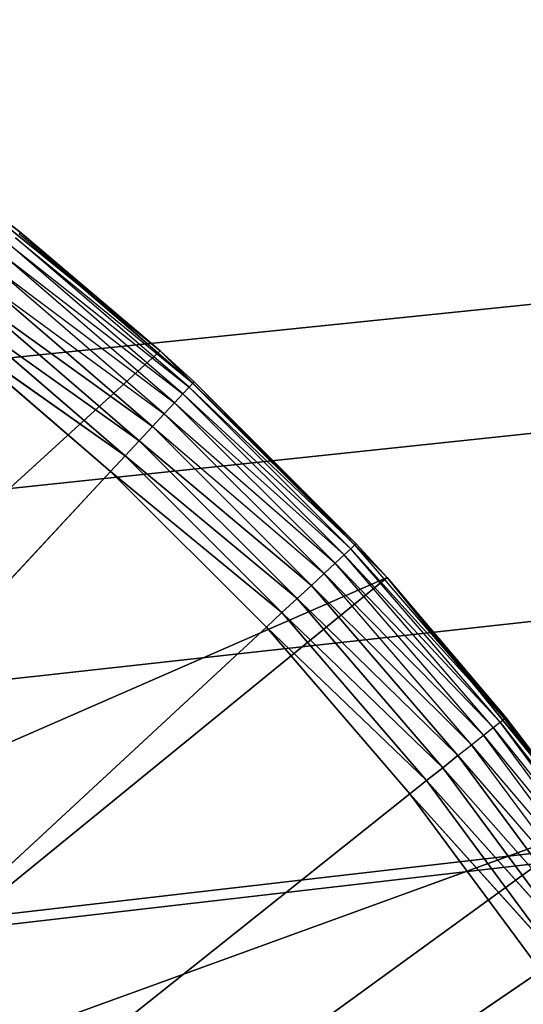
# Model space of a CAD drawing. Extents: x 0.05 to 8.85, y 0.05 to 8.85.
# Tile 408 of 656: x 1.5129 to 1.595, y 7.9641 to 8.1247. Entities that reach past the tile are written whole.
import ezdxf

# ---------------------------------------------------------------- set-up
doc = ezdxf.new("R2010")
doc.units = 0
doc.header["$LTSCALE"] = 2.54
doc.layers.get('0').update_dxf_attribs({"color": 13, "linetype": 'CONTINUOUS'})

# ---------------------------------------------------------------- blocks, each defined once
blk = doc.blocks.new('SZCZOTKA_DO_WC_BEZ_POKRYWK')
at = {"color": 0}
for p, q in [((1.26201, 8.04384, 5.65), (8.82623, 8.82416, 5.65)), ((1.26201, 8.04384, 5.65), (8.82623, 8.82416, 5.65)), ((8.82623, 8.82416, 5.55), (1.32094, 8.02805, 5.55)), ((8.82623, 8.82416, 5.55), (1.32094, 8.02805, 5.55)), ((1.32094, 8.02805, 5.65), (8.82623, 8.82416, 5.65)), ((1.32094, 8.02805, 5.65), (8.82623, 8.82416, 5.65)), ((1.37623, 8.00227, 5.55), (8.82623, 8.82416, 5.55)), ((1.37623, 8.00227, 5.55), (8.82623, 8.82416, 5.55)), ((1.37623, 8.00227, 5.65), (8.82623, 8.82416, 5.65)), ((1.37623, 8.00227, 5.65), (8.82623, 8.82416, 5.65)), ((1.42433, 7.96884, 5.55), (8.82623, 8.82416, 5.55)), ((1.42433, 7.96884, 5.55), (8.82623, 8.82416, 5.55)), ((1.42621, 7.96727, 5.65), (8.82623, 8.82416, 5.65)), ((1.42621, 7.96727, 5.65), (8.82623, 8.82416, 5.65)), ((1.51298, 8.09007, 5.37), (1.49512, 8.10366, 5.55)), ((1.49512, 8.10366, 5.55), (1.5358, 8.07073, 5.55)), ((1.51298, 8.09007, 5.37), (1.49512, 8.10366, 5.37)), ((1.51298, 8.09007, 5.37), (1.49512, 8.10366, 5.55)), ((1.49512, 8.10366, 5.55), (1.5358, 8.07073, 5.55)), ((1.5405, 8.0648, 5.36316), (1.51222, 8.08913, 5.36316)), ((1.51222, 8.08913, 5.36316), (1.54111, 8.06546, 5.36653)), ((1.51298, 8.09007, 5.37), (1.51279, 8.08983, 5.36653)), ((1.54111, 8.06546, 5.36653), (1.51279, 8.08983, 5.36653)), ((1.51298, 8.09007, 5.37), (1.54111, 8.06546, 5.36653)), ((1.5358, 8.07073, 5.37), (1.51298, 8.09007, 5.37)), ((1.51298, 8.09007, 5.37), (1.5358, 8.07073, 5.55)), ((1.51298, 8.09007, 5.37), (1.5358, 8.07073, 5.55)), ((1.53949, 8.06372, 5.36), (1.5113, 8.08798, 5.36)), ((1.5113, 8.08798, 5.36), (1.5405, 8.0648, 5.36316)), ((1.53813, 8.06225, 5.35714), (1.51006, 8.08641, 5.35714)), ((1.51006, 8.08641, 5.35714), (1.53949, 8.06372, 5.36)), ((1.53646, 8.06044, 5.35468), (1.50852, 8.08449, 5.35468)), ((1.50852, 8.08449, 5.35468), (1.53813, 8.06225, 5.35714)), ((1.50674, 8.08225, 5.35268), (1.53646, 8.06044, 5.35468)), ((1.53451, 8.05835, 5.35268), (1.50674, 8.08225, 5.35268)), ((1.53237, 8.05604, 5.35121), (1.50477, 8.07978, 5.35121)), ((1.50477, 8.07978, 5.35121), (1.53451, 8.05835, 5.35268)), ((1.50477, 8.07978, 5.35121), (1.53451, 8.05835, 5.35268)), ((1.53237, 8.05604, 5.35121), (1.50477, 8.07978, 5.35121)), ((1.53008, 8.05357, 5.3503), (1.50267, 8.07715, 5.3503)), ((1.50267, 8.07715, 5.3503), (1.53237, 8.05604, 5.35121)), ((1.50267, 8.07715, 5.3503), (1.53237, 8.05604, 5.35121)), ((1.53008, 8.05357, 5.3503), (1.50267, 8.07715, 5.3503)), ((1.50051, 8.07444, 5.35), (1.52771, 8.05102, 5.35)), ((1.50051, 8.07444, 5.35), (1.52771, 8.05102, 5.35)), ((1.50051, 8.07444, 5.35), (1.53008, 8.05357, 5.3503)), ((1.50051, 8.07444, 5.35), (1.53008, 8.05357, 5.3503)), ((1.5358, 8.07073, 5.55), (1.42433, 7.96884, 5.55)), ((1.5358, 8.07073, 5.55), (1.42433, 7.96884, 5.55)), ((1.5358, 8.07073, 5.37), (1.54111, 8.06546, 5.36653)), ((1.54132, 8.06568, 5.37), (1.5358, 8.07073, 5.55)), ((1.5358, 8.07073, 5.55), (1.5728, 8.03372, 5.55)), ((1.54132, 8.06568, 5.37), (1.5358, 8.07073, 5.37)), ((1.5358, 8.07073, 5.37), (1.5358, 8.07073, 5.55)), ((1.54132, 8.06568, 5.37), (1.5358, 8.07073, 5.55)), ((1.5358, 8.07073, 5.37), (1.5358, 8.07073, 5.55)), ((1.5358, 8.07073, 5.55), (1.5728, 8.03372, 5.55)), ((1.5405, 8.0648, 5.36316), (1.54111, 8.06546, 5.36653)), ((1.54132, 8.06568, 5.37), (1.54111, 8.06546, 5.36653)), ((1.56776, 8.03924, 5.37), (1.54111, 8.06546, 5.36653)), ((1.56753, 8.03904, 5.36653), (1.54111, 8.06546, 5.36653)), ((1.56776, 8.03924, 5.37), (1.54132, 8.06568, 5.37)), ((1.54132, 8.06568, 5.37), (1.5728, 8.03372, 5.55)), ((1.54132, 8.06568, 5.37), (1.5728, 8.03372, 5.55)), ((1.53813, 8.06225, 5.35714), (1.53949, 8.06372, 5.36)), ((1.53949, 8.06372, 5.36), (1.5405, 8.0648, 5.36316)), ((1.56579, 8.03742, 5.36), (1.53949, 8.06372, 5.36)), ((1.53949, 8.06372, 5.36), (1.56687, 8.03842, 5.36316)), ((1.56687, 8.03842, 5.36316), (1.5405, 8.0648, 5.36316)), ((1.5405, 8.0648, 5.36316), (1.56753, 8.03904, 5.36653)), ((1.53646, 8.06044, 5.35468), (1.53813, 8.06225, 5.35714)), ((1.56433, 8.03606, 5.35714), (1.53813, 8.06225, 5.35714)), ((1.53813, 8.06225, 5.35714), (1.56579, 8.03742, 5.36)), ((1.53451, 8.05835, 5.35268), (1.53646, 8.06044, 5.35468)), ((1.56252, 8.03438, 5.35468), (1.53646, 8.06044, 5.35468)), ((1.53646, 8.06044, 5.35468), (1.56433, 8.03606, 5.35714)), ((1.53237, 8.05604, 5.35121), (1.53451, 8.05835, 5.35268)), ((1.53237, 8.05604, 5.35121), (1.53451, 8.05835, 5.35268)), ((1.53451, 8.05835, 5.35268), (1.56252, 8.03438, 5.35468)), ((1.56043, 8.03244, 5.35268), (1.53451, 8.05835, 5.35268)), ((1.53008, 8.05357, 5.3503), (1.53237, 8.05604, 5.35121)), ((1.53008, 8.05357, 5.3503), (1.53237, 8.05604, 5.35121)), ((1.55811, 8.03029, 5.35121), (1.53237, 8.05604, 5.35121)), ((1.53237, 8.05604, 5.35121), (1.56043, 8.03244, 5.35268)), ((1.53237, 8.05604, 5.35121), (1.56043, 8.03244, 5.35268)), ((1.55811, 8.03029, 5.35121), (1.53237, 8.05604, 5.35121)), ((1.52771, 8.05102, 5.35), (1.53008, 8.05357, 5.3503)), ((1.52771, 8.05102, 5.35), (1.53008, 8.05357, 5.3503)), ((1.55564, 8.028, 5.3503), (1.53008, 8.05357, 5.3503)), ((1.53008, 8.05357, 5.3503), (1.55811, 8.03029, 5.35121)), ((1.53008, 8.05357, 5.3503), (1.55811, 8.03029, 5.35121)), ((1.55564, 8.028, 5.3503), (1.53008, 8.05357, 5.3503)), ((1.20123, 7.69916, 5.35), (1.52771, 8.05102, 5.35)), ((1.20123, 7.69916, 5.35), (1.52771, 8.05102, 5.35)), ((1.52771, 8.05102, 5.35), (1.5531, 8.02564, 5.35)), ((1.52771, 8.05102, 5.35), (1.5531, 8.02564, 5.35)), ((1.52771, 8.05102, 5.35), (1.55564, 8.028, 5.3503)), ((1.52771, 8.05102, 5.35), (1.55564, 8.028, 5.3503)), ((1.56579, 8.03742, 5.36), (1.56687, 8.03842, 5.36316)), ((1.56687, 8.03842, 5.36316), (1.56753, 8.03904, 5.36653)), ((1.5912, 8.01015, 5.36316), (1.56687, 8.03842, 5.36316)), ((1.56687, 8.03842, 5.36316), (1.59191, 8.01071, 5.36653)), ((1.56776, 8.03924, 5.37), (1.56753, 8.03904, 5.36653)), ((1.5728, 8.03372, 5.37), (1.56753, 8.03904, 5.36653)), ((1.59191, 8.01071, 5.36653), (1.56753, 8.03904, 5.36653)), ((1.5728, 8.03372, 5.37), (1.56776, 8.03924, 5.37)), ((1.56776, 8.03924, 5.37), (1.5728, 8.03372, 5.55)), ((1.56776, 8.03924, 5.37), (1.5728, 8.03372, 5.55)), ((1.56252, 8.03438, 5.35468), (1.56433, 8.03606, 5.35714)), ((1.56433, 8.03606, 5.35714), (1.56579, 8.03742, 5.36)), ((1.58849, 8.00798, 5.35714), (1.56433, 8.03606, 5.35714)), ((1.56433, 8.03606, 5.35714), (1.59005, 8.00923, 5.36)), ((1.59005, 8.00923, 5.36), (1.56579, 8.03742, 5.36)), ((1.56579, 8.03742, 5.36), (1.5912, 8.01015, 5.36316)), ((1.5728, 8.03372, 5.55), (1.42433, 7.96884, 5.55)), ((1.5728, 8.03372, 5.55), (1.42433, 7.96884, 5.55)), ((1.5728, 8.03372, 5.55), (1.45637, 7.93875, 5.55)), ((1.5728, 8.03372, 5.55), (1.45637, 7.93875, 5.55)), ((1.56043, 8.03244, 5.35268), (1.56252, 8.03438, 5.35468)), ((1.58656, 8.00645, 5.35468), (1.56252, 8.03438, 5.35468)), ((1.56252, 8.03438, 5.35468), (1.58849, 8.00798, 5.35714)), ((1.5728, 8.03372, 5.37), (1.59191, 8.01071, 5.36653)), ((1.5728, 8.03372, 5.37), (1.5728, 8.03372, 5.55)), ((1.5728, 8.03372, 5.55), (1.59215, 8.0109, 5.37)), ((1.59215, 8.0109, 5.37), (1.5728, 8.03372, 5.37)), ((1.5728, 8.03372, 5.55), (1.59215, 8.0109, 5.37)), ((1.5728, 8.03372, 5.55), (1.60574, 7.99305, 5.55)), ((1.5728, 8.03372, 5.37), (1.5728, 8.03372, 5.55)), ((1.5728, 8.03372, 5.55), (1.60574, 7.99305, 5.55)), ((1.55811, 8.03029, 5.35121), (1.56043, 8.03244, 5.35268)), ((1.55811, 8.03029, 5.35121), (1.56043, 8.03244, 5.35268)), ((1.56043, 8.03244, 5.35268), (1.58656, 8.00645, 5.35468)), ((1.58433, 8.00467, 5.35268), (1.56043, 8.03244, 5.35268)), ((1.55564, 8.028, 5.3503), (1.55811, 8.03029, 5.35121)), ((1.55564, 8.028, 5.3503), (1.55811, 8.03029, 5.35121)), ((1.58186, 8.0027, 5.35121), (1.55811, 8.03029, 5.35121)), ((1.55811, 8.03029, 5.35121), (1.58433, 8.00467, 5.35268)), ((1.55811, 8.03029, 5.35121), (1.58433, 8.00467, 5.35268)), ((1.58186, 8.0027, 5.35121), (1.55811, 8.03029, 5.35121)), ((1.5531, 8.02564, 5.35), (1.55564, 8.028, 5.3503)), ((1.5531, 8.02564, 5.35), (1.55564, 8.028, 5.3503)), ((1.57922, 8.0006, 5.3503), (1.55564, 8.028, 5.3503)), ((1.55564, 8.028, 5.3503), (1.58186, 8.0027, 5.35121)), ((1.55564, 8.028, 5.3503), (1.58186, 8.0027, 5.35121)), ((1.57922, 8.0006, 5.3503), (1.55564, 8.028, 5.3503)), ((1.5531, 8.02564, 5.35), (1.20123, 7.69916, 5.35)), ((1.5531, 8.02564, 5.35), (1.20123, 7.69916, 5.35)), ((1.5531, 8.02564, 5.35), (1.57651, 7.99843, 5.35)), ((1.5531, 8.02564, 5.35), (1.57651, 7.99843, 5.35)), ((1.5531, 8.02564, 5.35), (1.57922, 8.0006, 5.3503)), ((1.5531, 8.02564, 5.35), (1.57922, 8.0006, 5.3503)), ((1.5912, 8.01015, 5.36316), (1.59191, 8.01071, 5.36653)), ((1.59215, 8.0109, 5.37), (1.59191, 8.01071, 5.36653)), ((1.6141, 7.98064, 5.36653), (1.59191, 8.01071, 5.36653)), ((1.59191, 8.01071, 5.36653), (1.60574, 7.99305, 5.37)), ((1.60574, 7.99305, 5.55), (1.59215, 8.0109, 5.37)), ((1.60574, 7.99305, 5.55), (1.59215, 8.0109, 5.37)), ((1.60574, 7.99305, 5.37), (1.59215, 8.0109, 5.37)), ((1.58849, 8.00798, 5.35714), (1.59005, 8.00923, 5.36)), ((1.59005, 8.00923, 5.36), (1.5912, 8.01015, 5.36316)), ((1.61214, 7.97931, 5.36), (1.59005, 8.00923, 5.36)), ((1.59005, 8.00923, 5.36), (1.61335, 7.98014, 5.36316)), ((1.61335, 7.98014, 5.36316), (1.5912, 8.01015, 5.36316)), ((1.5912, 8.01015, 5.36316), (1.6141, 7.98064, 5.36653)), ((1.58656, 8.00645, 5.35468), (1.58849, 8.00798, 5.35714)), ((1.61048, 7.97818, 5.35714), (1.58849, 8.00798, 5.35714)), ((1.58849, 8.00798, 5.35714), (1.61214, 7.97931, 5.36)), ((1.58433, 8.00467, 5.35268), (1.58656, 8.00645, 5.35468)), ((1.60845, 7.97679, 5.35468), (1.58656, 8.00645, 5.35468)), ((1.58656, 8.00645, 5.35468), (1.61048, 7.97818, 5.35714)), ((1.58186, 8.0027, 5.35121), (1.58433, 8.00467, 5.35268)), ((1.58186, 8.0027, 5.35121), (1.58433, 8.00467, 5.35268)), ((1.58433, 8.00467, 5.35268), (1.60845, 7.97679, 5.35468)), ((1.60609, 7.97518, 5.35268), (1.58433, 8.00467, 5.35268)), ((1.57922, 8.0006, 5.3503), (1.58186, 8.0027, 5.35121)), ((1.57922, 8.0006, 5.3503), (1.58186, 8.0027, 5.35121)), ((1.60348, 7.9734, 5.35121), (1.58186, 8.0027, 5.35121)), ((1.58186, 8.0027, 5.35121), (1.60609, 7.97518, 5.35268)), ((1.58186, 8.0027, 5.35121), (1.60609, 7.97518, 5.35268)), ((1.60348, 7.9734, 5.35121), (1.58186, 8.0027, 5.35121)), ((1.57651, 7.99843, 5.35), (1.57922, 8.0006, 5.3503)), ((1.57651, 7.99843, 5.35), (1.57922, 8.0006, 5.3503)), ((1.60069, 7.97151, 5.3503), (1.57922, 8.0006, 5.3503)), ((1.57922, 8.0006, 5.3503), (1.60348, 7.9734, 5.35121)), ((1.57922, 8.0006, 5.3503), (1.60348, 7.9734, 5.35121)), ((1.60069, 7.97151, 5.3503), (1.57922, 8.0006, 5.3503)), ((1.57651, 7.99843, 5.35), (1.20123, 7.69916, 5.35)), ((1.57651, 7.99843, 5.35), (1.20123, 7.69916, 5.35)), ((1.57651, 7.99843, 5.35), (1.59782, 7.96955, 5.35)), ((1.57651, 7.99843, 5.35), (1.59782, 7.96955, 5.35)), ((1.57651, 7.99843, 5.35), (1.60069, 7.97151, 5.3503)), ((1.57651, 7.99843, 5.35), (1.60069, 7.97151, 5.3503)), ((1.60574, 7.99305, 5.55), (1.45637, 7.93875, 5.55)), ((1.60574, 7.99305, 5.55), (1.45637, 7.93875, 5.55)), ((1.60574, 7.99305, 5.55), (1.48439, 7.90488, 5.55)), ((1.60574, 7.99305, 5.55), (1.48439, 7.90488, 5.55)), ((1.20123, 7.69916, 5.35), (1.59782, 7.96955, 5.35)), ((1.20123, 7.69916, 5.35), (1.59782, 7.96955, 5.35))]:
    blk.add_line(p, q, dxfattribs=at)
mesh = blk.add_polyface(dxfattribs=at)
corners = [(8.82623, 8.82416, 5.55), (1.32094, 8.02805, 5.55), (0.07623, 8.82416, 5.55)]
mesh.append_faces([[corners[k] for k in face] for face in [(0, 1, 2)]], dxfattribs={"color": 0})
mesh = blk.add_polyface(dxfattribs=at)
corners = [(8.82623, 8.82416, 5.65), (0.07623, 8.82416, 5.65), (1.26201, 8.04384, 5.65)]
mesh.append_faces([[corners[k] for k in face] for face in [(0, 1, 2)]], dxfattribs={"color": 0})
mesh = blk.add_polyface(dxfattribs=at)
corners = [(8.82623, 8.82416, 5.65), (1.26201, 8.04384, 5.65), (1.32094, 8.02805, 5.65)]
mesh.append_faces([[corners[k] for k in face] for face in [(0, 1, 2)]], dxfattribs={"color": 0})
mesh = blk.add_polyface(dxfattribs=at)
corners = [(8.82623, 8.82416, 5.55), (1.37623, 8.00227, 5.55), (1.32094, 8.02805, 5.55)]
mesh.append_faces([[corners[k] for k in face] for face in [(0, 1, 2)]], dxfattribs={"color": 0})
mesh = blk.add_polyface(dxfattribs=at)
corners = [(8.82623, 8.82416, 5.65), (1.32094, 8.02805, 5.65), (1.37623, 8.00227, 5.65)]
mesh.append_faces([[corners[k] for k in face] for face in [(0, 1, 2)]], dxfattribs={"color": 0})
mesh = blk.add_polyface(dxfattribs=at)
corners = [(8.82623, 8.82416, 5.55), (1.42433, 7.96884, 5.55), (1.37623, 8.00227, 5.55)]
mesh.append_faces([[corners[k] for k in face] for face in [(0, 1, 2)]], dxfattribs={"color": 0})
mesh = blk.add_polyface(dxfattribs=at)
corners = [(8.82623, 8.82416, 5.65), (1.37623, 8.00227, 5.65), (1.42621, 7.96727, 5.65)]
mesh.append_faces([[corners[k] for k in face] for face in [(0, 1, 2)]], dxfattribs={"color": 0})
mesh = blk.add_polyface(dxfattribs=at)
corners = [(8.82623, 8.82416, 5.55), (1.46935, 7.92413, 5.55), (1.42433, 7.96884, 5.55)]
mesh.append_faces([[corners[k] for k in face] for face in [(0, 1, 2)]], dxfattribs={"color": 0})
mesh = blk.add_polyface(dxfattribs=at)
corners = [(8.82623, 8.82416, 5.65), (1.42621, 7.96727, 5.65), (1.46935, 7.92413, 5.65)]
mesh.append_faces([[corners[k] for k in face] for face in [(0, 1, 2)]], dxfattribs={"color": 0})
mesh = blk.add_polyface(dxfattribs=at)
corners = [(8.82623, 8.82416, 5.55), (1.50434, 7.87416, 5.55), (1.46935, 7.92413, 5.55)]
mesh.append_faces([[corners[k] for k in face] for face in [(0, 1, 2)]], dxfattribs={"color": 0})
mesh = blk.add_polyface(dxfattribs=at)
corners = [(8.82623, 8.82416, 5.65), (1.46935, 7.92413, 5.65), (1.50434, 7.87416, 5.65)]
mesh.append_faces([[corners[k] for k in face] for face in [(0, 1, 2)]], dxfattribs={"color": 0})
mesh = blk.add_polyface(dxfattribs=at)
corners = [(8.82623, 8.82416, 5.55), (1.53012, 7.81886, 5.55), (1.50434, 7.87416, 5.55)]
mesh.append_faces([[corners[k] for k in face] for face in [(0, 1, 2)]], dxfattribs={"color": 0})
mesh = blk.add_polyface(dxfattribs=at)
corners = [(8.82623, 8.82416, 5.65), (1.50434, 7.87416, 5.65), (1.53012, 7.81886, 5.65)]
mesh.append_faces([[corners[k] for k in face] for face in [(0, 1, 2)]], dxfattribs={"color": 0})
mesh = blk.add_polyface(dxfattribs=at)
corners = [(8.82623, 8.82416, 5.55), (1.54591, 7.75993, 5.55), (1.53012, 7.81886, 5.55)]
mesh.append_faces([[corners[k] for k in face] for face in [(0, 1, 2)]], dxfattribs={"color": 0})
mesh = blk.add_polyface(dxfattribs=at)
corners = [(8.82623, 8.82416, 5.65), (1.53012, 7.81886, 5.65), (1.54591, 7.75993, 5.65)]
mesh.append_faces([[corners[k] for k in face] for face in [(0, 1, 2)]], dxfattribs={"color": 0})
mesh = blk.add_polyface(dxfattribs=at)
corners = [(8.82623, 8.82416, 5.55), (7.58152, 8.02805, 5.55), (1.54591, 7.75993, 5.55)]
mesh.append_faces([[corners[k] for k in face] for face in [(0, 1, 2)]], dxfattribs={"color": 0})
mesh = blk.add_polyface(dxfattribs=at)
corners = [(8.82623, 8.82416, 5.65), (1.54591, 7.75993, 5.65), (7.58152, 8.02805, 5.65)]
mesh.append_faces([[corners[k] for k in face] for face in [(0, 1, 2)]], dxfattribs={"color": 0})
mesh = blk.add_polyface(dxfattribs=at)
corners = [(1.5358, 8.07073, 5.55), (1.49512, 8.10366, 5.55), (1.42433, 7.96884, 5.55)]
mesh.append_faces([[corners[k] for k in face] for face in [(0, 1, 2)]], dxfattribs={"color": 0})
mesh = blk.add_polyface(dxfattribs=at)
corners = [(1.5358, 8.07073, 5.55), (1.51298, 8.09007, 5.37), (1.49512, 8.10366, 5.55)]
mesh.append_faces([[corners[k] for k in face] for face in [(0, 1, 2)]], dxfattribs={"color": 0})
mesh = blk.add_polyface(dxfattribs=at)
corners = [(1.49512, 8.10366, 5.55), (1.51298, 8.09007, 5.37), (1.49512, 8.10366, 5.37)]
mesh.append_faces([[corners[k] for k in face] for face in [(0, 1, 2)]], dxfattribs={"color": 0})
mesh = blk.add_polyface(dxfattribs=at)
corners = [(1.5358, 8.07073, 5.55), (1.5358, 8.07073, 5.37), (1.51298, 8.09007, 5.37)]
mesh.append_faces([[corners[k] for k in face] for face in [(0, 1, 2)]], dxfattribs={"color": 0})
mesh = blk.add_polyface(dxfattribs=at)
corners = [(1.53451, 8.05835, 5.35268), (1.50477, 8.07978, 5.35121), (1.50674, 8.08225, 5.35268)]
mesh.append_faces([[corners[k] for k in face] for face in [(0, 1, 2)]], dxfattribs={"color": 0})
mesh = blk.add_polyface(dxfattribs=at)
corners = [(1.53237, 8.05604, 5.35121), (1.50267, 8.07715, 5.3503), (1.50477, 8.07978, 5.35121)]
mesh.append_faces([[corners[k] for k in face] for face in [(0, 1, 2)]], dxfattribs={"color": 0})
mesh = blk.add_polyface(dxfattribs=at)
corners = [(1.53451, 8.05835, 5.35268), (1.53237, 8.05604, 5.35121), (1.50477, 8.07978, 5.35121)]
mesh.append_faces([[corners[k] for k in face] for face in [(0, 1, 2)]], dxfattribs={"color": 0})
mesh = blk.add_polyface(dxfattribs=at)
corners = [(1.53008, 8.05357, 5.3503), (1.50051, 8.07444, 5.35), (1.50267, 8.07715, 5.3503)]
mesh.append_faces([[corners[k] for k in face] for face in [(0, 1, 2)]], dxfattribs={"color": 0})
mesh = blk.add_polyface(dxfattribs=at)
corners = [(1.53237, 8.05604, 5.35121), (1.53008, 8.05357, 5.3503), (1.50267, 8.07715, 5.3503)]
mesh.append_faces([[corners[k] for k in face] for face in [(0, 1, 2)]], dxfattribs={"color": 0})
mesh = blk.add_polyface(dxfattribs=at)
corners = [(1.52771, 8.05102, 5.35), (1.20123, 7.69916, 5.35), (1.50051, 8.07444, 5.35)]
mesh.append_faces([[corners[k] for k in face] for face in [(0, 1, 2)]], dxfattribs={"color": 0})
mesh = blk.add_polyface(dxfattribs=at)
corners = [(1.53008, 8.05357, 5.3503), (1.52771, 8.05102, 5.35), (1.50051, 8.07444, 5.35)]
mesh.append_faces([[corners[k] for k in face] for face in [(0, 1, 2)]], dxfattribs={"color": 0})
mesh = blk.add_polyface(dxfattribs=at)
corners = [(1.5728, 8.03372, 5.55), (1.5358, 8.07073, 5.55), (1.42433, 7.96884, 5.55)]
mesh.append_faces([[corners[k] for k in face] for face in [(0, 1, 2)]], dxfattribs={"color": 0})
mesh = blk.add_polyface(dxfattribs=at)
corners = [(1.5358, 8.07073, 5.55), (1.5728, 8.03372, 5.55), (1.54132, 8.06568, 5.37)]
mesh.append_faces([[corners[k] for k in face] for face in [(0, 1, 2)]], dxfattribs={"color": 0})
mesh = blk.add_polyface(dxfattribs=at)
corners = [(1.5358, 8.07073, 5.55), (1.54132, 8.06568, 5.37), (1.5358, 8.07073, 5.37)]
mesh.append_faces([[corners[k] for k in face] for face in [(0, 1, 2)]], dxfattribs={"color": 0})
mesh = blk.add_polyface(dxfattribs=at)
corners = [(1.54132, 8.06568, 5.37), (1.5728, 8.03372, 5.55), (1.56776, 8.03924, 5.37)]
mesh.append_faces([[corners[k] for k in face] for face in [(0, 1, 2)]], dxfattribs={"color": 0})
mesh = blk.add_polyface(dxfattribs=at)
corners = [(1.56043, 8.03244, 5.35268), (1.53237, 8.05604, 5.35121), (1.53451, 8.05835, 5.35268)]
mesh.append_faces([[corners[k] for k in face] for face in [(0, 1, 2)]], dxfattribs={"color": 0})
mesh = blk.add_polyface(dxfattribs=at)
corners = [(1.55811, 8.03029, 5.35121), (1.53008, 8.05357, 5.3503), (1.53237, 8.05604, 5.35121)]
mesh.append_faces([[corners[k] for k in face] for face in [(0, 1, 2)]], dxfattribs={"color": 0})
mesh = blk.add_polyface(dxfattribs=at)
corners = [(1.56043, 8.03244, 5.35268), (1.55811, 8.03029, 5.35121), (1.53237, 8.05604, 5.35121)]
mesh.append_faces([[corners[k] for k in face] for face in [(0, 1, 2)]], dxfattribs={"color": 0})
mesh = blk.add_polyface(dxfattribs=at)
corners = [(1.55564, 8.028, 5.3503), (1.52771, 8.05102, 5.35), (1.53008, 8.05357, 5.3503)]
mesh.append_faces([[corners[k] for k in face] for face in [(0, 1, 2)]], dxfattribs={"color": 0})
mesh = blk.add_polyface(dxfattribs=at)
corners = [(1.55811, 8.03029, 5.35121), (1.55564, 8.028, 5.3503), (1.53008, 8.05357, 5.3503)]
mesh.append_faces([[corners[k] for k in face] for face in [(0, 1, 2)]], dxfattribs={"color": 0})
mesh = blk.add_polyface(dxfattribs=at)
corners = [(1.5531, 8.02564, 5.35), (1.20123, 7.69916, 5.35), (1.52771, 8.05102, 5.35)]
mesh.append_faces([[corners[k] for k in face] for face in [(0, 1, 2)]], dxfattribs={"color": 0})
mesh = blk.add_polyface(dxfattribs=at)
corners = [(1.55564, 8.028, 5.3503), (1.5531, 8.02564, 5.35), (1.52771, 8.05102, 5.35)]
mesh.append_faces([[corners[k] for k in face] for face in [(0, 1, 2)]], dxfattribs={"color": 0})
mesh = blk.add_polyface(dxfattribs=at)
corners = [(1.56776, 8.03924, 5.37), (1.5728, 8.03372, 5.55), (1.5728, 8.03372, 5.37)]
mesh.append_faces([[corners[k] for k in face] for face in [(0, 1, 2)]], dxfattribs={"color": 0})
mesh = blk.add_polyface(dxfattribs=at)
corners = [(1.5728, 8.03372, 5.55), (1.42433, 7.96884, 5.55), (1.45637, 7.93875, 5.55)]
mesh.append_faces([[corners[k] for k in face] for face in [(0, 1, 2)]], dxfattribs={"color": 0})
mesh = blk.add_polyface(dxfattribs=at)
corners = [(1.60574, 7.99305, 5.55), (1.5728, 8.03372, 5.55), (1.45637, 7.93875, 5.55)]
mesh.append_faces([[corners[k] for k in face] for face in [(0, 1, 2)]], dxfattribs={"color": 0})
mesh = blk.add_polyface(dxfattribs=at)
corners = [(1.5728, 8.03372, 5.55), (1.59215, 8.0109, 5.37), (1.5728, 8.03372, 5.37)]
mesh.append_faces([[corners[k] for k in face] for face in [(0, 1, 2)]], dxfattribs={"color": 0})
mesh = blk.add_polyface(dxfattribs=at)
corners = [(1.5728, 8.03372, 5.55), (1.60574, 7.99305, 5.55), (1.59215, 8.0109, 5.37)]
mesh.append_faces([[corners[k] for k in face] for face in [(0, 1, 2)]], dxfattribs={"color": 0})
mesh = blk.add_polyface(dxfattribs=at)
corners = [(1.58433, 8.00467, 5.35268), (1.55811, 8.03029, 5.35121), (1.56043, 8.03244, 5.35268)]
mesh.append_faces([[corners[k] for k in face] for face in [(0, 1, 2)]], dxfattribs={"color": 0})
mesh = blk.add_polyface(dxfattribs=at)
corners = [(1.58186, 8.0027, 5.35121), (1.55564, 8.028, 5.3503), (1.55811, 8.03029, 5.35121)]
mesh.append_faces([[corners[k] for k in face] for face in [(0, 1, 2)]], dxfattribs={"color": 0})
mesh = blk.add_polyface(dxfattribs=at)
corners = [(1.58433, 8.00467, 5.35268), (1.58186, 8.0027, 5.35121), (1.55811, 8.03029, 5.35121)]
mesh.append_faces([[corners[k] for k in face] for face in [(0, 1, 2)]], dxfattribs={"color": 0})
mesh = blk.add_polyface(dxfattribs=at)
corners = [(7.58152, 8.02805, 5.55), (7.52623, 8.00227, 5.55), (1.54591, 7.75993, 5.55)]
mesh.append_faces([[corners[k] for k in face] for face in [(0, 1, 2)]], dxfattribs={"color": 0})
mesh = blk.add_polyface(dxfattribs=at)
corners = [(7.58152, 8.02805, 5.65), (1.54591, 7.75993, 5.65), (7.52623, 8.00227, 5.65)]
mesh.append_faces([[corners[k] for k in face] for face in [(0, 1, 2)]], dxfattribs={"color": 0})
mesh = blk.add_polyface(dxfattribs=at)
corners = [(1.57922, 8.0006, 5.3503), (1.5531, 8.02564, 5.35), (1.55564, 8.028, 5.3503)]
mesh.append_faces([[corners[k] for k in face] for face in [(0, 1, 2)]], dxfattribs={"color": 0})
mesh = blk.add_polyface(dxfattribs=at)
corners = [(1.58186, 8.0027, 5.35121), (1.57922, 8.0006, 5.3503), (1.55564, 8.028, 5.3503)]
mesh.append_faces([[corners[k] for k in face] for face in [(0, 1, 2)]], dxfattribs={"color": 0})
mesh = blk.add_polyface(dxfattribs=at)
corners = [(1.57651, 7.99843, 5.35), (1.20123, 7.69916, 5.35), (1.5531, 8.02564, 5.35)]
mesh.append_faces([[corners[k] for k in face] for face in [(0, 1, 2)]], dxfattribs={"color": 0})
mesh = blk.add_polyface(dxfattribs=at)
corners = [(1.57922, 8.0006, 5.3503), (1.57651, 7.99843, 5.35), (1.5531, 8.02564, 5.35)]
mesh.append_faces([[corners[k] for k in face] for face in [(0, 1, 2)]], dxfattribs={"color": 0})
mesh = blk.add_polyface(dxfattribs=at)
corners = [(1.59215, 8.0109, 5.37), (1.60574, 7.99305, 5.55), (1.60574, 7.99305, 5.37)]
mesh.append_faces([[corners[k] for k in face] for face in [(0, 1, 2)]], dxfattribs={"color": 0})
mesh = blk.add_polyface(dxfattribs=at)
corners = [(1.60609, 7.97518, 5.35268), (1.58186, 8.0027, 5.35121), (1.58433, 8.00467, 5.35268)]
mesh.append_faces([[corners[k] for k in face] for face in [(0, 1, 2)]], dxfattribs={"color": 0})
mesh = blk.add_polyface(dxfattribs=at)
corners = [(1.60348, 7.9734, 5.35121), (1.57922, 8.0006, 5.3503), (1.58186, 8.0027, 5.35121)]
mesh.append_faces([[corners[k] for k in face] for face in [(0, 1, 2)]], dxfattribs={"color": 0})
mesh = blk.add_polyface(dxfattribs=at)
corners = [(1.60609, 7.97518, 5.35268), (1.60348, 7.9734, 5.35121), (1.58186, 8.0027, 5.35121)]
mesh.append_faces([[corners[k] for k in face] for face in [(0, 1, 2)]], dxfattribs={"color": 0})
mesh = blk.add_polyface(dxfattribs=at)
corners = [(7.52623, 8.00227, 5.55), (7.47813, 7.96884, 5.55), (1.54591, 7.75993, 5.55)]
mesh.append_faces([[corners[k] for k in face] for face in [(0, 1, 2)]], dxfattribs={"color": 0})
mesh = blk.add_polyface(dxfattribs=at)
corners = [(7.52623, 8.00227, 5.65), (1.54591, 7.75993, 5.65), (7.47625, 7.96727, 5.65)]
mesh.append_faces([[corners[k] for k in face] for face in [(0, 1, 2)]], dxfattribs={"color": 0})
mesh = blk.add_polyface(dxfattribs=at)
corners = [(1.60069, 7.97151, 5.3503), (1.57651, 7.99843, 5.35), (1.57922, 8.0006, 5.3503)]
mesh.append_faces([[corners[k] for k in face] for face in [(0, 1, 2)]], dxfattribs={"color": 0})
mesh = blk.add_polyface(dxfattribs=at)
corners = [(1.60348, 7.9734, 5.35121), (1.60069, 7.97151, 5.3503), (1.57922, 8.0006, 5.3503)]
mesh.append_faces([[corners[k] for k in face] for face in [(0, 1, 2)]], dxfattribs={"color": 0})
mesh = blk.add_polyface(dxfattribs=at)
corners = [(1.59782, 7.96955, 5.35), (1.20123, 7.69916, 5.35), (1.57651, 7.99843, 5.35)]
mesh.append_faces([[corners[k] for k in face] for face in [(0, 1, 2)]], dxfattribs={"color": 0})
mesh = blk.add_polyface(dxfattribs=at)
corners = [(1.60069, 7.97151, 5.3503), (1.59782, 7.96955, 5.35), (1.57651, 7.99843, 5.35)]
mesh.append_faces([[corners[k] for k in face] for face in [(0, 1, 2)]], dxfattribs={"color": 0})
mesh = blk.add_polyface(dxfattribs=at)
corners = [(1.60574, 7.99305, 5.55), (1.45637, 7.93875, 5.55), (1.48439, 7.90488, 5.55)]
mesh.append_faces([[corners[k] for k in face] for face in [(0, 1, 2)]], dxfattribs={"color": 0})
mesh = blk.add_polyface(dxfattribs=at)
corners = [(1.63424, 7.94916, 5.55), (1.60574, 7.99305, 5.55), (1.48439, 7.90488, 5.55)]
mesh.append_faces([[corners[k] for k in face] for face in [(0, 1, 2)]], dxfattribs={"color": 0})
mesh = blk.add_polyface(dxfattribs=at)
corners = [(1.61692, 7.93916, 5.35), (1.20123, 7.69916, 5.35), (1.59782, 7.96955, 5.35)]
mesh.append_faces([[corners[k] for k in face] for face in [(0, 1, 2)]], dxfattribs={"color": 0})
mesh = blk.add_polyface(dxfattribs=at)
corners = [(7.47813, 7.96884, 5.55), (7.43311, 7.92413, 5.55), (1.54591, 7.75993, 5.55)]
mesh.append_faces([[corners[k] for k in face] for face in [(0, 1, 2)]], dxfattribs={"color": 0})
mesh = blk.add_polyface(dxfattribs=at)
corners = [(7.47625, 7.96727, 5.65), (1.54591, 7.75993, 5.65), (7.43311, 7.92413, 5.65)]
mesh.append_faces([[corners[k] for k in face] for face in [(0, 1, 2)]], dxfattribs={"color": 0})

msp = doc.modelspace()

# ---------------------------------------------------------------- block references
at = {"color": 0}
msp.add_blockref('SZCZOTKA_DO_WC_BEZ_POKRYWK', (0, 0), dxfattribs=at)

doc.saveas('drawing.dxf')
